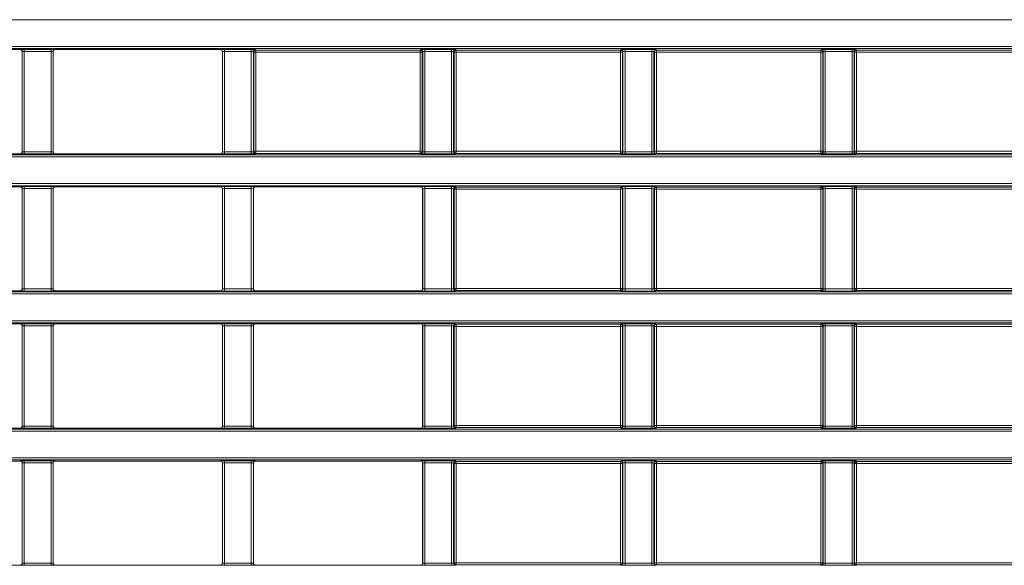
# Model space of a CAD drawing. Header units: millimetres. Extents: x 0 to 1118, y 0 to 864.
# Tile 366 of 390: x 581 to 605, y 646 to 660. Entities that reach past the tile are written whole.
import ezdxf

# ---------------------------------------------------------------- set-up
doc = ezdxf.new("R2010")
doc.units = ezdxf.units.MM

msp = doc.modelspace()

# ---------------------------------------------------------------- linework, layer by layer
at = {"color": 9, "linetype": 'Continuous', "lineweight": 0}
for p, q in [((609.6392, 659.714), (470.0133, 659.714)), ((470.0133, 659.0623), (609.6392, 659.0623)), ((609.6392, 659.0123), (470.0133, 659.0123)), ((580.8361, 658.9865), (580.8379, 658.9883)), ((580.8879, 658.9383), (580.8861, 658.9365)), ((580.8879, 656.5019), (580.8879, 658.9383)), ((580.9379, 658.99), (581.5896, 658.99)), ((580.9379, 658.99), (580.9379, 658.94)), ((581.5896, 658.94), (580.9379, 658.94)), ((580.9379, 658.94), (580.9379, 656.5002)), ((581.5896, 658.99), (581.5896, 658.94)), ((581.5896, 656.5002), (581.5896, 658.94)), ((581.6396, 658.9383), (581.6396, 656.5019)), ((581.6414, 658.9365), (581.6396, 658.9383)), ((581.6896, 658.9883), (581.6913, 658.9865)), ((585.7111, 658.9865), (585.7129, 658.9883)), ((585.7629, 658.9383), (585.7611, 658.9365)), ((585.7629, 656.5019), (585.7629, 658.9383)), ((585.8129, 658.99), (586.4646, 658.99)), ((585.8129, 658.99), (585.8129, 658.94)), ((586.4646, 658.94), (585.8129, 658.94)), ((585.8129, 658.94), (585.8129, 656.5002)), ((586.4646, 658.99), (586.4646, 658.94)), ((586.4646, 656.5002), (586.4646, 658.94)), ((586.5146, 658.9383), (586.5146, 656.5019)), ((586.526, 658.9269), (586.5146, 658.9383)), ((586.526, 656.5133), (586.526, 658.9269)), ((586.526, 658.9269), (586.576, 658.9269)), ((586.5646, 658.9883), (586.576, 658.9769)), ((586.576, 658.9769), (590.5765, 658.9769)), ((586.576, 658.9769), (586.576, 658.9269)), ((586.576, 658.9269), (586.576, 656.5133)), ((590.5765, 658.9269), (586.576, 658.9269)), ((590.5765, 658.9769), (590.5879, 658.9883)), ((590.5765, 658.9769), (590.5765, 658.9269)), ((590.5765, 656.5133), (590.5765, 658.9269)), ((590.5765, 658.9269), (590.6265, 658.9269)), ((590.6379, 658.9383), (590.6265, 658.9269)), ((590.6265, 658.9269), (590.6265, 656.5133)), ((590.6379, 656.5019), (590.6379, 658.9383)), ((590.6879, 658.99), (591.3396, 658.99)), ((590.6879, 658.99), (590.6879, 658.94)), ((591.3396, 658.94), (590.6879, 658.94)), ((590.6879, 658.94), (590.6879, 656.5002)), ((591.3396, 658.99), (591.3396, 658.94)), ((591.3396, 656.5002), (591.3396, 658.94)), ((591.3896, 658.9383), (591.3896, 656.5019)), ((591.401, 658.9269), (591.3896, 658.9383)), ((591.401, 656.5133), (591.401, 658.9269)), ((591.401, 658.9269), (591.451, 658.9269)), ((591.4396, 658.9883), (591.451, 658.9769)), ((591.451, 658.9769), (595.4515, 658.9769)), ((591.451, 658.9769), (591.451, 658.9269)), ((595.4515, 658.9269), (591.451, 658.9269)), ((591.451, 658.9269), (591.451, 656.5133)), ((595.4515, 658.9769), (595.4629, 658.9883)), ((595.4515, 658.9769), (595.4515, 658.9269)), ((595.4515, 656.5133), (595.4515, 658.9269)), ((595.4515, 658.9269), (595.5015, 658.9269)), ((595.5129, 658.9383), (595.5015, 658.9269)), ((595.5015, 658.9269), (595.5015, 656.5133)), ((595.5129, 656.5019), (595.5129, 658.9383)), ((595.5629, 658.99), (596.2146, 658.99)), ((595.5629, 658.99), (595.5629, 658.94)), ((596.2146, 658.94), (595.5629, 658.94)), ((595.5629, 658.94), (595.5629, 656.5002)), ((596.2146, 658.99), (596.2146, 658.94)), ((596.2146, 656.5002), (596.2146, 658.94)), ((596.2646, 658.9383), (596.2646, 656.5019)), ((596.276, 658.9269), (596.2646, 658.9383)), ((596.276, 656.5133), (596.276, 658.9269)), ((596.276, 658.9269), (596.326, 658.9269)), ((596.3146, 658.9883), (596.326, 658.9769)), ((596.326, 658.9769), (600.3265, 658.9769)), ((596.326, 658.9769), (596.326, 658.9269)), ((600.3265, 658.9269), (596.326, 658.9269)), ((596.326, 658.9269), (596.326, 656.5133)), ((600.3265, 658.9769), (600.3379, 658.9883)), ((600.3265, 658.9769), (600.3265, 658.9269)), ((600.3265, 656.5133), (600.3265, 658.9269)), ((600.3265, 658.9269), (600.3765, 658.9269)), ((600.3879, 658.9383), (600.3765, 658.9269)), ((600.3765, 658.9269), (600.3765, 656.5133)), ((600.3879, 656.5019), (600.3879, 658.9383)), ((600.4379, 658.99), (601.0896, 658.99)), ((600.4379, 658.99), (600.4379, 658.94)), ((601.0896, 658.94), (600.4379, 658.94)), ((600.4379, 658.94), (600.4379, 656.5002)), ((601.0896, 658.99), (601.0896, 658.94)), ((601.0896, 656.5002), (601.0896, 658.94)), ((601.1396, 658.9383), (601.1396, 656.5019)), ((601.151, 658.9269), (601.1396, 658.9383)), ((601.151, 656.5133), (601.151, 658.9269)), ((601.151, 658.9269), (601.201, 658.9269)), ((601.1896, 658.9883), (601.201, 658.9769)), ((601.201, 658.9769), (605.2015, 658.9769)), ((601.201, 658.9769), (601.201, 658.9269)), ((601.201, 658.9269), (601.201, 656.5133)), ((605.2015, 658.9269), (601.201, 658.9269)), ((586.5146, 656.5019), (586.526, 656.5133)), ((586.526, 656.5133), (586.576, 656.5133)), ((586.576, 656.5133), (590.5765, 656.5133)), ((586.576, 656.5133), (586.576, 656.4633)), ((590.5765, 656.5133), (590.5765, 656.4633)), ((590.5765, 656.5133), (590.6265, 656.5133)), ((590.6265, 656.5133), (590.6379, 656.5019)), ((591.3896, 656.5019), (591.401, 656.5133)), ((591.401, 656.5133), (591.451, 656.5133)), ((591.451, 656.5133), (595.4515, 656.5133)), ((591.451, 656.5133), (591.451, 656.4633)), ((595.4515, 656.5133), (595.5015, 656.5133)), ((595.4515, 656.5133), (595.4515, 656.4633)), ((595.5015, 656.5133), (595.5129, 656.5019)), ((596.2646, 656.5019), (596.276, 656.5133)), ((596.276, 656.5133), (596.326, 656.5133)), ((596.326, 656.5133), (596.326, 656.4633)), ((596.326, 656.5133), (600.3265, 656.5133)), ((600.3265, 656.5133), (600.3765, 656.5133)), ((600.3265, 656.5133), (600.3265, 656.4633)), ((600.3765, 656.5133), (600.3879, 656.5019)), ((601.1396, 656.5019), (601.151, 656.5133)), ((601.151, 656.5133), (601.201, 656.5133)), ((601.201, 656.5133), (605.2015, 656.5133)), ((601.201, 656.5133), (601.201, 656.4633)), ((470.0133, 656.4279), (609.6392, 656.4279)), ((609.6392, 656.3779), (470.0133, 656.3779)), ((580.8379, 656.4519), (580.8361, 656.4536)), ((580.8861, 656.5036), (580.8879, 656.5019)), ((580.9379, 656.5002), (581.5896, 656.5002)), ((580.9379, 656.5002), (580.9379, 656.4502)), ((581.5896, 656.4502), (580.9379, 656.4502)), ((581.5896, 656.5002), (581.5896, 656.4502)), ((581.6396, 656.5019), (581.6414, 656.5036)), ((581.6913, 656.4536), (581.6896, 656.4519)), ((585.7129, 656.4519), (585.7111, 656.4536)), ((585.7611, 656.5036), (585.7629, 656.5019)), ((585.8129, 656.5002), (586.4646, 656.5002)), ((585.8129, 656.5002), (585.8129, 656.4502)), ((586.4646, 656.4502), (585.8129, 656.4502)), ((586.4646, 656.5002), (586.4646, 656.4502)), ((586.576, 656.4633), (586.5646, 656.4519)), ((590.5765, 656.4633), (586.576, 656.4633)), ((590.5879, 656.4519), (590.5765, 656.4633)), ((590.6879, 656.5002), (590.6879, 656.4502)), ((590.6879, 656.5002), (591.3396, 656.5002)), ((591.3396, 656.4502), (590.6879, 656.4502)), ((591.3396, 656.5002), (591.3396, 656.4502)), ((591.451, 656.4633), (591.4396, 656.4519)), ((595.4515, 656.4633), (591.451, 656.4633)), ((595.4629, 656.4519), (595.4515, 656.4633)), ((595.5629, 656.5002), (596.2146, 656.5002)), ((595.5629, 656.5002), (595.5629, 656.4502)), ((596.2146, 656.4502), (595.5629, 656.4502)), ((596.2146, 656.5002), (596.2146, 656.4502)), ((596.326, 656.4633), (596.3146, 656.4519)), ((600.3265, 656.4633), (596.326, 656.4633)), ((600.3379, 656.4519), (600.3265, 656.4633)), ((600.4379, 656.5002), (601.0896, 656.5002)), ((600.4379, 656.5002), (600.4379, 656.4502)), ((601.0896, 656.4502), (600.4379, 656.4502)), ((601.0896, 656.5002), (601.0896, 656.4502)), ((601.201, 656.4633), (601.1896, 656.4519)), ((605.2015, 656.4633), (601.201, 656.4633)), ((470.0133, 655.7262), (609.6392, 655.7262)), ((609.6392, 655.6762), (470.0133, 655.6762)), ((580.8361, 655.6504), (580.8379, 655.6522)), ((580.8879, 655.6022), (580.8861, 655.6004)), ((580.8879, 653.1658), (580.8879, 655.6022)), ((580.9379, 655.6539), (581.5896, 655.6539)), ((580.9379, 655.6539), (580.9379, 655.6039)), ((581.5896, 655.6039), (580.9379, 655.6039)), ((580.9379, 655.6039), (580.9379, 653.1641)), ((581.5896, 655.6539), (581.5896, 655.6039)), ((581.5896, 653.1641), (581.5896, 655.6039)), ((581.6396, 655.6022), (581.6396, 653.1658)), ((581.6414, 655.6004), (581.6396, 655.6022)), ((581.6896, 655.6522), (581.6913, 655.6504)), ((585.7111, 655.6504), (585.7129, 655.6522)), ((585.7629, 655.6022), (585.7611, 655.6004)), ((585.7629, 653.1658), (585.7629, 655.6022)), ((585.8129, 655.6539), (586.4646, 655.6539)), ((585.8129, 655.6539), (585.8129, 655.6039)), ((586.4646, 655.6039), (585.8129, 655.6039)), ((585.8129, 655.6039), (585.8129, 653.1641)), ((586.4646, 655.6539), (586.4646, 655.6039)), ((586.4646, 653.1641), (586.4646, 655.6039)), ((586.5146, 655.6022), (586.5146, 653.1658)), ((586.5164, 655.6004), (586.5146, 655.6022)), ((586.5646, 655.6522), (586.5663, 655.6504)), ((590.5861, 655.6504), (590.5879, 655.6522)), ((590.6379, 655.6022), (590.6361, 655.6004)), ((590.6379, 653.1658), (590.6379, 655.6022)), ((590.6879, 655.6539), (591.3396, 655.6539)), ((590.6879, 655.6539), (590.6879, 655.6039)), ((591.3396, 655.6039), (590.6879, 655.6039)), ((590.6879, 655.6039), (590.6879, 653.1641)), ((591.3396, 655.6539), (591.3396, 655.6039)), ((591.3396, 653.1641), (591.3396, 655.6039)), ((591.3896, 655.6022), (591.3896, 653.1658)), ((591.401, 655.5908), (591.3896, 655.6022)), ((591.401, 653.1771), (591.401, 655.5908)), ((591.401, 655.5908), (591.451, 655.5908)), ((591.4396, 655.6522), (591.451, 655.6408)), ((591.451, 655.6408), (595.4515, 655.6408)), ((591.451, 655.6408), (591.451, 655.5908)), ((591.451, 655.5908), (591.451, 653.1771)), ((595.4515, 655.5908), (591.451, 655.5908)), ((595.4515, 655.6408), (595.4629, 655.6522)), ((595.4515, 655.6408), (595.4515, 655.5908)), ((595.4515, 653.1771), (595.4515, 655.5908)), ((595.4515, 655.5908), (595.5015, 655.5908)), ((595.5129, 655.6022), (595.5015, 655.5908)), ((595.5015, 655.5908), (595.5015, 653.1771)), ((595.5129, 653.1658), (595.5129, 655.6022)), ((595.5629, 655.6539), (596.2146, 655.6539)), ((595.5629, 655.6539), (595.5629, 655.6039)), ((596.2146, 655.6039), (595.5629, 655.6039)), ((595.5629, 655.6039), (595.5629, 653.1641)), ((596.2146, 655.6539), (596.2146, 655.6039)), ((596.2146, 653.1641), (596.2146, 655.6039)), ((596.2646, 655.6022), (596.2646, 653.1658)), ((596.276, 655.5908), (596.2646, 655.6022)), ((596.276, 653.1771), (596.276, 655.5908)), ((596.276, 655.5908), (596.326, 655.5908)), ((596.3146, 655.6522), (596.326, 655.6408)), ((596.326, 655.6408), (600.3265, 655.6408)), ((596.326, 655.6408), (596.326, 655.5908)), ((600.3265, 655.5908), (596.326, 655.5908)), ((596.326, 655.5908), (596.326, 653.1771)), ((600.3265, 655.6408), (600.3379, 655.6522)), ((600.3265, 655.6408), (600.3265, 655.5908)), ((600.3265, 653.1771), (600.3265, 655.5908)), ((600.3265, 655.5908), (600.3765, 655.5908)), ((600.3879, 655.6022), (600.3765, 655.5908)), ((600.3765, 655.5908), (600.3765, 653.1771)), ((600.3879, 653.1658), (600.3879, 655.6022)), ((600.4379, 655.6539), (601.0896, 655.6539)), ((600.4379, 655.6539), (600.4379, 655.6039)), ((601.0896, 655.6039), (600.4379, 655.6039)), ((600.4379, 655.6039), (600.4379, 653.1641)), ((601.0896, 655.6539), (601.0896, 655.6039)), ((601.0896, 653.1641), (601.0896, 655.6039)), ((601.1396, 655.6022), (601.1396, 653.1658)), ((601.151, 655.5908), (601.1396, 655.6022)), ((601.151, 653.1771), (601.151, 655.5908)), ((601.151, 655.5908), (601.201, 655.5908)), ((601.1896, 655.6522), (601.201, 655.6408)), ((601.201, 655.6408), (605.2015, 655.6408)), ((601.201, 655.6408), (601.201, 655.5908)), ((605.2015, 655.5908), (601.201, 655.5908)), ((601.201, 655.5908), (601.201, 653.1771)), ((580.8861, 653.1675), (580.8879, 653.1658)), ((580.9379, 653.1641), (581.5896, 653.1641)), ((580.9379, 653.1641), (580.9379, 653.1141)), ((581.5896, 653.1641), (581.5896, 653.1141)), ((581.6396, 653.1658), (581.6414, 653.1675)), ((585.7611, 653.1675), (585.7629, 653.1658)), ((585.8129, 653.1641), (585.8129, 653.1141)), ((585.8129, 653.1641), (586.4646, 653.1641)), ((586.4646, 653.1641), (586.4646, 653.1141)), ((586.5146, 653.1658), (586.5164, 653.1675)), ((590.6361, 653.1675), (590.6379, 653.1658)), ((590.6879, 653.1641), (591.3396, 653.1641)), ((590.6879, 653.1641), (590.6879, 653.1141)), ((591.3396, 653.1641), (591.3396, 653.1141)), ((591.3896, 653.1658), (591.401, 653.1771)), ((591.401, 653.1771), (591.451, 653.1771)), ((591.451, 653.1771), (591.451, 653.1272)), ((591.451, 653.1771), (595.4515, 653.1771)), ((595.4515, 653.1771), (595.5015, 653.1771)), ((595.4515, 653.1771), (595.4515, 653.1272)), ((595.5015, 653.1771), (595.5129, 653.1658)), ((595.5629, 653.1641), (595.5629, 653.1141)), ((595.5629, 653.1641), (596.2146, 653.1641)), ((596.2146, 653.1641), (596.2146, 653.1141)), ((596.2646, 653.1658), (596.276, 653.1771)), ((596.276, 653.1771), (596.326, 653.1771)), ((596.326, 653.1771), (596.326, 653.1272)), ((596.326, 653.1771), (600.3265, 653.1771)), ((600.3265, 653.1771), (600.3765, 653.1771)), ((600.3265, 653.1771), (600.3265, 653.1272)), ((600.3765, 653.1771), (600.3879, 653.1658)), ((600.4379, 653.1641), (600.4379, 653.1141)), ((600.4379, 653.1641), (601.0896, 653.1641)), ((601.0896, 653.1641), (601.0896, 653.1141)), ((601.1396, 653.1658), (601.151, 653.1771)), ((601.151, 653.1771), (601.201, 653.1771)), ((601.201, 653.1771), (601.201, 653.1272)), ((601.201, 653.1771), (605.2015, 653.1771)), ((470.0133, 653.0918), (609.6392, 653.0918)), ((609.6392, 653.0418), (470.0133, 653.0418)), ((580.8379, 653.1158), (580.8361, 653.1175)), ((581.5896, 653.1141), (580.9379, 653.1141)), ((581.6913, 653.1175), (581.6896, 653.1158)), ((585.7129, 653.1158), (585.7111, 653.1175)), ((586.4646, 653.1141), (585.8129, 653.1141)), ((586.5663, 653.1175), (586.5646, 653.1158)), ((590.5879, 653.1158), (590.5861, 653.1175)), ((591.3396, 653.1141), (590.6879, 653.1141)), ((591.451, 653.1272), (591.4396, 653.1158)), ((595.4515, 653.1272), (591.451, 653.1272)), ((595.4629, 653.1158), (595.4515, 653.1272)), ((596.2146, 653.1141), (595.5629, 653.1141)), ((596.326, 653.1272), (596.3146, 653.1158)), ((600.3265, 653.1272), (596.326, 653.1272)), ((600.3379, 653.1158), (600.3265, 653.1272)), ((601.0896, 653.1141), (600.4379, 653.1141)), ((601.201, 653.1272), (601.1896, 653.1158)), ((605.2015, 653.1272), (601.201, 653.1272)), ((470.0133, 652.3901), (609.6392, 652.3901)), ((609.6392, 652.3401), (470.0133, 652.3401)), ((580.8361, 652.3143), (580.8379, 652.3161)), ((580.8879, 652.2661), (580.8861, 652.2643)), ((580.8879, 649.8297), (580.8879, 652.2661)), ((580.9379, 652.3178), (581.5896, 652.3178)), ((580.9379, 652.3178), (580.9379, 652.2678)), ((581.5896, 652.2678), (580.9379, 652.2678)), ((580.9379, 652.2678), (580.9379, 649.8279)), ((581.5896, 652.3178), (581.5896, 652.2678)), ((581.5896, 649.8279), (581.5896, 652.2678)), ((581.6396, 652.2661), (581.6396, 649.8297)), ((581.6414, 652.2643), (581.6396, 652.2661)), ((581.6896, 652.3161), (581.6913, 652.3143)), ((585.7111, 652.3143), (585.7129, 652.3161)), ((585.7629, 652.2661), (585.7611, 652.2643)), ((585.7629, 649.8297), (585.7629, 652.2661)), ((585.8129, 652.3178), (586.4646, 652.3178)), ((585.8129, 652.3178), (585.8129, 652.2678)), ((586.4646, 652.2678), (585.8129, 652.2678)), ((585.8129, 652.2678), (585.8129, 649.8279)), ((586.4646, 652.3178), (586.4646, 652.2678)), ((586.4646, 649.8279), (586.4646, 652.2678)), ((586.5146, 652.2661), (586.5146, 649.8297)), ((586.5164, 652.2643), (586.5146, 652.2661)), ((586.5646, 652.3161), (586.5663, 652.3143)), ((590.5861, 652.3143), (590.5879, 652.3161)), ((590.6379, 652.2661), (590.6361, 652.2643)), ((590.6379, 649.8297), (590.6379, 652.2661)), ((590.6879, 652.3178), (591.3396, 652.3178)), ((590.6879, 652.3178), (590.6879, 652.2678)), ((591.3396, 652.2678), (590.6879, 652.2678)), ((590.6879, 652.2678), (590.6879, 649.8279)), ((591.3396, 652.3178), (591.3396, 652.2678)), ((591.3396, 649.8279), (591.3396, 652.2678)), ((591.3896, 652.2661), (591.3896, 649.8297)), ((591.401, 652.2547), (591.3896, 652.2661)), ((591.401, 649.841), (591.401, 652.2547)), ((591.401, 652.2547), (591.451, 652.2547)), ((591.4396, 652.3161), (591.451, 652.3047)), ((591.451, 652.3047), (595.4515, 652.3047)), ((591.451, 652.3047), (591.451, 652.2547)), ((595.4515, 652.2547), (591.451, 652.2547)), ((591.451, 652.2547), (591.451, 649.841)), ((595.4515, 652.3047), (595.4629, 652.3161)), ((595.4515, 652.3047), (595.4515, 652.2547)), ((595.4515, 649.841), (595.4515, 652.2547)), ((595.4515, 652.2547), (595.5015, 652.2547)), ((595.5129, 652.2661), (595.5015, 652.2547)), ((595.5015, 652.2547), (595.5015, 649.841)), ((595.5129, 649.8297), (595.5129, 652.2661)), ((595.5629, 652.3178), (596.2146, 652.3178)), ((595.5629, 652.3178), (595.5629, 652.2678)), ((596.2146, 652.2678), (595.5629, 652.2678)), ((595.5629, 652.2678), (595.5629, 649.8279)), ((596.2146, 652.3178), (596.2146, 652.2678)), ((596.2146, 649.8279), (596.2146, 652.2678)), ((596.2646, 652.2661), (596.2646, 649.8297)), ((596.276, 652.2547), (596.2646, 652.2661)), ((596.276, 649.841), (596.276, 652.2547)), ((596.276, 652.2547), (596.326, 652.2547)), ((596.3146, 652.3161), (596.326, 652.3047)), ((596.326, 652.3047), (600.3265, 652.3047)), ((596.326, 652.3047), (596.326, 652.2547)), ((600.3265, 652.2547), (596.326, 652.2547)), ((596.326, 652.2547), (596.326, 649.841)), ((600.3265, 652.3047), (600.3379, 652.3161)), ((600.3265, 652.3047), (600.3265, 652.2547)), ((600.3265, 649.841), (600.3265, 652.2547)), ((600.3265, 652.2547), (600.3765, 652.2547)), ((600.3879, 652.2661), (600.3765, 652.2547)), ((600.3765, 652.2547), (600.3765, 649.841)), ((600.3879, 649.8297), (600.3879, 652.2661)), ((600.4379, 652.3178), (601.0896, 652.3178)), ((600.4379, 652.3178), (600.4379, 652.2678)), ((601.0896, 652.2678), (600.4379, 652.2678)), ((600.4379, 652.2678), (600.4379, 649.8279)), ((601.0896, 652.3178), (601.0896, 652.2678)), ((601.0896, 649.8279), (601.0896, 652.2678)), ((601.1396, 652.2661), (601.1396, 649.8297)), ((601.151, 652.2547), (601.1396, 652.2661)), ((601.151, 649.841), (601.151, 652.2547)), ((601.151, 652.2547), (601.201, 652.2547)), ((601.1896, 652.3161), (601.201, 652.3047)), ((601.201, 652.3047), (605.2015, 652.3047)), ((601.201, 652.3047), (601.201, 652.2547)), ((605.2015, 652.2547), (601.201, 652.2547)), ((601.201, 652.2547), (601.201, 649.841)), ((580.8861, 649.8314), (580.8879, 649.8297)), ((580.9379, 649.8279), (580.9379, 649.7779)), ((580.9379, 649.8279), (581.5896, 649.8279)), ((581.5896, 649.8279), (581.5896, 649.7779)), ((581.6396, 649.8297), (581.6414, 649.8314)), ((585.7611, 649.8314), (585.7629, 649.8297)), ((585.8129, 649.8279), (586.4646, 649.8279)), ((585.8129, 649.8279), (585.8129, 649.7779)), ((586.4646, 649.8279), (586.4646, 649.7779)), ((586.5146, 649.8297), (586.5164, 649.8314)), ((590.6361, 649.8314), (590.6379, 649.8297)), ((590.6879, 649.8279), (590.6879, 649.7779)), ((590.6879, 649.8279), (591.3396, 649.8279)), ((591.3396, 649.8279), (591.3396, 649.7779)), ((591.3896, 649.8297), (591.401, 649.841)), ((591.401, 649.841), (591.451, 649.841)), ((591.451, 649.841), (591.451, 649.791)), ((591.451, 649.841), (595.4515, 649.841)), ((595.4515, 649.841), (595.5015, 649.841)), ((595.4515, 649.841), (595.4515, 649.791)), ((595.5015, 649.841), (595.5129, 649.8297)), ((595.5629, 649.8279), (596.2146, 649.8279)), ((595.5629, 649.8279), (595.5629, 649.7779)), ((596.2146, 649.8279), (596.2146, 649.7779)), ((596.2646, 649.8297), (596.276, 649.841)), ((596.276, 649.841), (596.326, 649.841)), ((596.326, 649.841), (596.326, 649.791)), ((596.326, 649.841), (600.3265, 649.841)), ((600.3265, 649.841), (600.3765, 649.841)), ((600.3265, 649.841), (600.3265, 649.791)), ((600.3765, 649.841), (600.3879, 649.8297)), ((600.4379, 649.8279), (601.0896, 649.8279)), ((600.4379, 649.8279), (600.4379, 649.7779)), ((601.0896, 649.8279), (601.0896, 649.7779)), ((601.1396, 649.8297), (601.151, 649.841)), ((601.151, 649.841), (601.201, 649.841)), ((601.201, 649.841), (605.2015, 649.841)), ((601.201, 649.841), (601.201, 649.791)), ((470.0133, 649.7557), (609.6392, 649.7557)), ((609.6392, 649.7057), (470.0133, 649.7057)), ((580.8379, 649.7797), (580.8361, 649.7814)), ((581.5896, 649.7779), (580.9379, 649.7779)), ((581.6913, 649.7814), (581.6896, 649.7797)), ((585.7129, 649.7797), (585.7111, 649.7814)), ((586.4646, 649.7779), (585.8129, 649.7779)), ((586.5663, 649.7814), (586.5646, 649.7797)), ((590.5879, 649.7797), (590.5861, 649.7814)), ((591.3396, 649.7779), (590.6879, 649.7779)), ((591.451, 649.791), (591.4396, 649.7797)), ((595.4515, 649.791), (591.451, 649.791)), ((595.4629, 649.7797), (595.4515, 649.791)), ((596.2146, 649.7779), (595.5629, 649.7779)), ((596.326, 649.791), (596.3146, 649.7797)), ((600.3265, 649.791), (596.326, 649.791)), ((600.3379, 649.7797), (600.3265, 649.791)), ((601.0896, 649.7779), (600.4379, 649.7779)), ((601.201, 649.791), (601.1896, 649.7797)), ((605.2015, 649.791), (601.201, 649.791)), ((470.0133, 649.0539), (609.6392, 649.0539)), ((609.6392, 649.0039), (470.0133, 649.0039)), ((580.8361, 648.9782), (580.8379, 648.9799)), ((580.8879, 648.93), (580.8861, 648.9282)), ((580.8879, 646.4935), (580.8879, 648.93)), ((580.9379, 648.9817), (581.5896, 648.9817)), ((580.9379, 648.9317), (580.9379, 648.9817)), ((581.5896, 648.9317), (580.9379, 648.9317)), ((580.9379, 648.9317), (580.9379, 646.4918)), ((581.5896, 648.9317), (581.5896, 648.9817)), ((581.5896, 646.4918), (581.5896, 648.9317)), ((581.6396, 648.93), (581.6396, 646.4935)), ((581.6414, 648.9282), (581.6396, 648.93)), ((581.6896, 648.9799), (581.6913, 648.9782)), ((585.7111, 648.9782), (585.7129, 648.9799)), ((585.7629, 648.93), (585.7611, 648.9282)), ((585.7629, 646.4935), (585.7629, 648.93)), ((585.8129, 648.9817), (586.4646, 648.9817)), ((585.8129, 648.9317), (585.8129, 648.9817)), ((586.4646, 648.9317), (585.8129, 648.9317)), ((585.8129, 648.9317), (585.8129, 646.4918)), ((586.4646, 648.9317), (586.4646, 648.9817)), ((586.4646, 646.4918), (586.4646, 648.9317)), ((586.5146, 648.93), (586.5146, 646.4935)), ((586.5164, 648.9282), (586.5146, 648.93)), ((586.5646, 648.9799), (586.5663, 648.9782)), ((590.5861, 648.9782), (590.5879, 648.9799)), ((590.6379, 648.93), (590.6361, 648.9282)), ((590.6379, 646.4935), (590.6379, 648.93)), ((590.6879, 648.9817), (591.3396, 648.9817)), ((590.6879, 648.9817), (590.6879, 648.9317)), ((591.3396, 648.9317), (590.6879, 648.9317)), ((590.6879, 648.9317), (590.6879, 646.4918)), ((591.3396, 648.9817), (591.3396, 648.9317)), ((591.3396, 646.4918), (591.3396, 648.9317)), ((591.3896, 648.93), (591.3896, 646.4935)), ((591.401, 648.9186), (591.3896, 648.93)), ((591.401, 646.5049), (591.401, 648.9186)), ((591.401, 648.9186), (591.451, 648.9186)), ((591.4396, 648.9799), (591.451, 648.9686)), ((591.451, 648.9686), (595.4515, 648.9686)), ((591.451, 648.9686), (591.451, 648.9186)), ((595.4515, 648.9186), (591.451, 648.9186)), ((591.451, 648.9186), (591.451, 646.5049)), ((595.4515, 648.9686), (595.4629, 648.9799)), ((595.4515, 648.9686), (595.4515, 648.9186)), ((595.4515, 646.5049), (595.4515, 648.9186)), ((595.4515, 648.9186), (595.5015, 648.9186)), ((595.5129, 648.93), (595.5015, 648.9186)), ((595.5015, 648.9186), (595.5015, 646.5049)), ((595.5129, 646.4935), (595.5129, 648.93)), ((595.5629, 648.9817), (596.2146, 648.9817)), ((595.5629, 648.9817), (595.5629, 648.9317)), ((596.2146, 648.9317), (595.5629, 648.9317)), ((595.5629, 648.9317), (595.5629, 646.4918)), ((596.2146, 648.9817), (596.2146, 648.9317)), ((596.2146, 646.4918), (596.2146, 648.9317)), ((596.2646, 648.93), (596.2646, 646.4935)), ((596.276, 648.9186), (596.2646, 648.93)), ((596.276, 646.5049), (596.276, 648.9186)), ((596.276, 648.9186), (596.326, 648.9186)), ((596.3146, 648.9799), (596.326, 648.9686)), ((596.326, 648.9686), (600.3265, 648.9686)), ((596.326, 648.9686), (596.326, 648.9186)), ((600.3265, 648.9186), (596.326, 648.9186)), ((596.326, 648.9186), (596.326, 646.5049)), ((600.3265, 648.9686), (600.3379, 648.9799)), ((600.3265, 648.9686), (600.3265, 648.9186)), ((600.3265, 646.5049), (600.3265, 648.9186)), ((600.3265, 648.9186), (600.3765, 648.9186)), ((600.3879, 648.93), (600.3765, 648.9186)), ((600.3765, 648.9186), (600.3765, 646.5049)), ((600.3879, 646.4935), (600.3879, 648.93)), ((600.4379, 648.9817), (601.0896, 648.9817)), ((600.4379, 648.9817), (600.4379, 648.9317)), ((601.0896, 648.9317), (600.4379, 648.9317)), ((600.4379, 648.9317), (600.4379, 646.4918)), ((601.0896, 648.9817), (601.0896, 648.9317)), ((601.0896, 646.4918), (601.0896, 648.9317)), ((601.1396, 648.93), (601.1396, 646.4935)), ((601.151, 648.9186), (601.1396, 648.93)), ((601.151, 646.5049), (601.151, 648.9186)), ((601.151, 648.9186), (601.201, 648.9186)), ((601.1896, 648.9799), (601.201, 648.9686)), ((601.201, 648.9686), (605.2015, 648.9686)), ((601.201, 648.9686), (601.201, 648.9186)), ((605.2015, 648.9186), (601.201, 648.9186)), ((601.201, 648.9186), (601.201, 646.5049)), ((580.8379, 646.4436), (580.8361, 646.4453)), ((580.8861, 646.4953), (580.8879, 646.4935)), ((580.9379, 646.4418), (580.9379, 646.4918)), ((580.9379, 646.4918), (581.5896, 646.4918)), ((581.5896, 646.4418), (581.5896, 646.4918)), ((581.6396, 646.4935), (581.6414, 646.4953)), ((581.6913, 646.4453), (581.6896, 646.4436)), ((585.7129, 646.4436), (585.7111, 646.4453)), ((585.7611, 646.4953), (585.7629, 646.4935)), ((585.8129, 646.4418), (585.8129, 646.4918)), ((585.8129, 646.4918), (586.4646, 646.4918)), ((586.4646, 646.4418), (586.4646, 646.4918)), ((586.5146, 646.4935), (586.5164, 646.4953)), ((586.5663, 646.4453), (586.5646, 646.4436)), ((590.5879, 646.4436), (590.5861, 646.4453)), ((590.6361, 646.4953), (590.6379, 646.4935)), ((590.6879, 646.4918), (591.3396, 646.4918)), ((590.6879, 646.4918), (590.6879, 646.4418)), ((591.3396, 646.4918), (591.3396, 646.4418)), ((591.3896, 646.4935), (591.401, 646.5049)), ((591.401, 646.5049), (591.451, 646.5049)), ((591.451, 646.4549), (591.4396, 646.4436)), ((591.451, 646.5049), (595.4515, 646.5049)), ((591.451, 646.5049), (591.451, 646.4549)), ((595.4515, 646.4549), (591.451, 646.4549)), ((595.4515, 646.5049), (595.5015, 646.5049)), ((595.4515, 646.5049), (595.4515, 646.4549)), ((595.4629, 646.4436), (595.4515, 646.4549)), ((595.5015, 646.5049), (595.5129, 646.4935)), ((595.5629, 646.4918), (596.2146, 646.4918)), ((595.5629, 646.4918), (595.5629, 646.4418)), ((596.2146, 646.4918), (596.2146, 646.4418)), ((596.2646, 646.4935), (596.276, 646.5049)), ((596.276, 646.5049), (596.326, 646.5049)), ((596.326, 646.4549), (596.3146, 646.4436)), ((596.326, 646.5049), (600.3265, 646.5049)), ((596.326, 646.5049), (596.326, 646.4549)), ((600.3265, 646.4549), (596.326, 646.4549)), ((600.3265, 646.5049), (600.3765, 646.5049)), ((600.3265, 646.5049), (600.3265, 646.4549)), ((600.3379, 646.4436), (600.3265, 646.4549)), ((600.3765, 646.5049), (600.3879, 646.4935)), ((600.4379, 646.4918), (600.4379, 646.4418)), ((600.4379, 646.4918), (601.0896, 646.4918)), ((601.0896, 646.4918), (601.0896, 646.4418)), ((601.1396, 646.4935), (601.151, 646.5049)), ((601.151, 646.5049), (601.201, 646.5049)), ((601.201, 646.4549), (601.1896, 646.4436)), ((601.201, 646.5049), (601.201, 646.4549)), ((601.201, 646.5049), (605.2015, 646.5049)), ((605.2015, 646.4549), (601.201, 646.4549)), ((581.5896, 646.4418), (580.9379, 646.4418)), ((586.4646, 646.4418), (585.8129, 646.4418)), ((591.3396, 646.4418), (590.6879, 646.4418)), ((596.2146, 646.4418), (595.5629, 646.4418)), ((601.0896, 646.4418), (600.4379, 646.4418))]:
    msp.add_line(p, q, dxfattribs=at)
at = {"color": 7, "linetype": 'Continuous', "lineweight": 15}
for p, q in [((576.8163, 658.9865), (580.8361, 658.9865)), ((580.8861, 658.9365), (580.8861, 656.5036)), ((581.6414, 656.5036), (581.6414, 658.9365)), ((581.6913, 658.9865), (585.7111, 658.9865)), ((585.7611, 658.9365), (585.7611, 656.5036)), ((576.8163, 656.4536), (580.8361, 656.4536)), ((581.6913, 656.4536), (585.7111, 656.4536)), ((576.8163, 655.6504), (580.8361, 655.6504)), ((580.8861, 655.6004), (580.8861, 653.1675)), ((581.6414, 653.1675), (581.6414, 655.6004)), ((581.6913, 655.6504), (585.7111, 655.6504)), ((585.7611, 655.6004), (585.7611, 653.1675)), ((586.5164, 653.1675), (586.5164, 655.6004)), ((586.5663, 655.6504), (590.5861, 655.6504)), ((590.6361, 655.6004), (590.6361, 653.1675)), ((576.8163, 653.1175), (580.8361, 653.1175)), ((581.6913, 653.1175), (585.7111, 653.1175)), ((586.5663, 653.1175), (590.5861, 653.1175)), ((576.8163, 652.3143), (580.8361, 652.3143)), ((580.8861, 652.2643), (580.8861, 649.8314)), ((581.6414, 649.8314), (581.6414, 652.2643)), ((581.6913, 652.3143), (585.7111, 652.3143)), ((585.7611, 652.2643), (585.7611, 649.8314)), ((586.5164, 649.8314), (586.5164, 652.2643)), ((586.5663, 652.3143), (590.5861, 652.3143)), ((590.6361, 652.2643), (590.6361, 649.8314)), ((576.8163, 649.7814), (580.8361, 649.7814)), ((581.6913, 649.7814), (585.7111, 649.7814)), ((586.5663, 649.7814), (590.5861, 649.7814)), ((576.8163, 648.9782), (580.8361, 648.9782)), ((580.8861, 648.9282), (580.8861, 646.4953)), ((581.6414, 646.4953), (581.6414, 648.9282)), ((581.6913, 648.9782), (585.7111, 648.9782)), ((585.7611, 648.9282), (585.7611, 646.4953)), ((586.5164, 646.4953), (586.5164, 648.9282)), ((586.5663, 648.9782), (590.5861, 648.9782)), ((590.6361, 648.9282), (590.6361, 646.4953)), ((576.8163, 646.4453), (580.8361, 646.4453)), ((581.6913, 646.4453), (585.7111, 646.4453)), ((586.5663, 646.4453), (590.5861, 646.4453))]:
    msp.add_line(p, q, dxfattribs=at)
at = {"color": 9, "linetype": 'Continuous', "lineweight": 0}
for centre, start, end in [((580.8379, 658.9383), 0.02044, 89.97956), ((581.6896, 658.9383), 90.02044, 179.97956), ((585.7129, 658.9383), 0.02044, 89.97956), ((586.5646, 658.9383), 90.02044, 179.97956), ((586.576, 658.9269), 90.02044, 179.97956), ((590.5765, 658.9269), 0.02044, 89.97956), ((590.5879, 658.9383), 0.02044, 89.97956), ((591.4396, 658.9383), 90.02044, 179.97956), ((591.451, 658.9269), 90.02044, 179.97956), ((595.4515, 658.9269), 0.02044, 89.97956), ((595.4629, 658.9383), 0.02044, 89.97956), ((596.3146, 658.9383), 90.02044, 179.97956), ((596.326, 658.9269), 90.02044, 179.97956), ((600.3265, 658.9269), 0.02044, 89.97956), ((600.3379, 658.9383), 0.02044, 89.97956), ((601.1896, 658.9383), 90.02044, 179.97956), ((601.201, 658.9269), 90.02044, 179.97956), ((586.576, 656.5133), 180.02044, 269.97956), ((590.5765, 656.5133), 270.02044, 359.97956), ((591.451, 656.5133), 180.02044, 269.97956), ((595.4515, 656.5133), 270.02044, 359.97956), ((596.326, 656.5133), 180.02044, 269.97956), ((600.3265, 656.5133), 270.02044, 359.97956), ((601.201, 656.5133), 180.02044, 269.97956), ((580.8379, 656.5019), 270.02044, 359.97956), ((581.6896, 656.5019), 180.02044, 269.97956), ((585.7129, 656.5019), 270.02044, 359.97956), ((586.5646, 656.5019), 180.02044, 269.97956), ((590.5879, 656.5019), 270.02044, 359.97956), ((591.4396, 656.5019), 180.02044, 269.97956), ((595.4629, 656.5019), 270.02044, 359.97956), ((596.3146, 656.5019), 180.02044, 269.97956), ((600.3379, 656.5019), 270.02044, 359.97956), ((601.1896, 656.5019), 180.02044, 269.97956), ((580.8379, 655.6022), 0.02044, 89.97956), ((581.6896, 655.6022), 90.02044, 179.97956), ((585.7129, 655.6022), 0.02044, 89.97956), ((586.5646, 655.6022), 90.02044, 179.97956), ((590.5879, 655.6022), 0.02044, 89.97956), ((591.4396, 655.6022), 90.02044, 179.97956), ((591.451, 655.5908), 90.02044, 179.97956), ((595.4515, 655.5908), 0.02044, 89.97956), ((595.4629, 655.6022), 0.02044, 89.97956), ((596.3146, 655.6022), 90.02044, 179.97956), ((596.326, 655.5908), 90.02044, 179.97956), ((600.3265, 655.5908), 0.02044, 89.97956), ((600.3379, 655.6022), 0.02044, 89.97956), ((601.1896, 655.6022), 90.02044, 179.97956), ((601.201, 655.5908), 90.02044, 179.97956), ((580.8379, 653.1658), 270.02044, 359.97956), ((581.6896, 653.1658), 180.02044, 269.97956), ((585.7129, 653.1658), 270.02044, 359.97956), ((586.5646, 653.1658), 180.02044, 269.97956), ((590.5879, 653.1658), 270.02044, 359.97956), ((591.4396, 653.1658), 180.02044, 269.97956), ((591.451, 653.1772), 180.02044, 269.97956), ((595.4515, 653.1772), 270.02044, 359.97956), ((595.4629, 653.1658), 270.02044, 359.97956), ((596.3146, 653.1658), 180.02044, 269.97956), ((596.326, 653.1772), 180.02044, 269.97956), ((600.3265, 653.1772), 270.02044, 359.97956), ((600.3379, 653.1658), 270.02044, 359.97956), ((601.1896, 653.1658), 180.02044, 269.97956), ((601.201, 653.1772), 180.02044, 269.97956), ((580.8379, 652.266), 0.02044, 89.97956), ((581.6896, 652.266), 90.02044, 179.97956), ((585.7129, 652.266), 0.02044, 89.97956), ((586.5646, 652.266), 90.02044, 179.97956), ((590.5879, 652.266), 0.02044, 89.97956), ((591.4396, 652.266), 90.02044, 179.97956), ((591.451, 652.2547), 90.02044, 179.97956), ((595.4515, 652.2547), 0.02044, 89.97956), ((595.4629, 652.266), 0.02044, 89.97956), ((596.3146, 652.266), 90.02044, 179.97956), ((596.326, 652.2547), 90.02044, 179.97956), ((600.3265, 652.2547), 0.02044, 89.97956), ((600.3379, 652.266), 0.02044, 89.97956), ((601.1896, 652.266), 90.02044, 179.97956), ((601.201, 652.2547), 90.02044, 179.97956), ((580.8379, 649.8297), 270.02044, 359.97956), ((581.6896, 649.8297), 180.02044, 269.97956), ((585.7129, 649.8297), 270.02044, 359.97956), ((586.5646, 649.8297), 180.02044, 269.97956), ((590.5879, 649.8297), 270.02044, 359.97956), ((591.4396, 649.8297), 180.02044, 269.97956), ((591.451, 649.841), 180.02044, 269.97956), ((595.4515, 649.841), 270.02044, 359.97956), ((595.4629, 649.8297), 270.02044, 359.97956), ((596.3146, 649.8297), 180.02044, 269.97956), ((596.326, 649.841), 180.02044, 269.97956), ((600.3265, 649.841), 270.02044, 359.97956), ((600.3379, 649.8297), 270.02044, 359.97956), ((601.1896, 649.8297), 180.02044, 269.97956), ((601.201, 649.841), 180.02044, 269.97956), ((580.8379, 648.9299), 0.02044, 89.97956), ((581.6896, 648.9299), 90.02044, 179.97956), ((585.7129, 648.9299), 0.02044, 89.97956), ((586.5646, 648.9299), 90.02044, 179.97956), ((590.5879, 648.9299), 0.02044, 89.97956), ((591.4396, 648.9299), 90.02044, 179.97956), ((591.451, 648.9186), 90.02044, 179.97956), ((595.4515, 648.9186), 0.02044, 89.97956), ((595.4629, 648.9299), 0.02044, 89.97956), ((596.3146, 648.9299), 90.02044, 179.97956), ((596.326, 648.9186), 90.02044, 179.97956), ((600.3265, 648.9186), 0.02044, 89.97956), ((600.3379, 648.9299), 0.02044, 89.97956), ((601.1896, 648.9299), 90.02044, 179.97956), ((601.201, 648.9186), 90.02044, 179.97956), ((580.8379, 646.4936), 270.02044, 359.97956), ((581.6896, 646.4936), 180.02044, 269.97956), ((585.7129, 646.4936), 270.02044, 359.97956), ((586.5646, 646.4936), 180.02044, 269.97956), ((590.5879, 646.4936), 270.02044, 359.97956), ((591.4396, 646.4936), 180.02044, 269.97956), ((591.451, 646.5049), 180.02044, 269.97956), ((595.4515, 646.5049), 270.02044, 359.97956), ((595.4629, 646.4936), 270.02044, 359.97956), ((596.3146, 646.4936), 180.02044, 269.97956), ((596.326, 646.5049), 180.02044, 269.97956), ((600.3265, 646.5049), 270.02044, 359.97956), ((600.3379, 646.4936), 270.02044, 359.97956), ((601.1896, 646.4936), 180.02044, 269.97956), ((601.201, 646.5049), 180.02044, 269.97956)]:
    msp.add_arc(centre, 0.05, start, end, dxfattribs=at)
at = {"color": 7, "linetype": 'Continuous', "lineweight": 15}
for centre, major_axis, start_param, end_param in [((580.8361, 658.9365), (-0.0354, -0.0354), 2.3563468, 3.9268385), ((581.6914, 658.9365), (0.0354, -0.0354), 2.3563468, 3.9268385), ((585.7111, 658.9365), (0.0354, 0.0354), 5.4979394, 7.0684312), ((580.8361, 656.5037), (-0.0354, 0.0354), 2.3563468, 3.9268385), ((581.6914, 656.5037), (-0.0354, -0.0354), 5.4979394, 7.0684312), ((585.7111, 656.5037), (-0.0354, 0.0354), 2.3563468, 3.9268385), ((580.8361, 655.6004), (-0.0354, -0.0354), 2.3563468, 3.9268385), ((581.6914, 655.6004), (-0.0354, 0.0354), 5.4979394, 7.0684312), ((585.7111, 655.6004), (-0.0354, -0.0354), 2.3563468, 3.9268385), ((586.5664, 655.6004), (-0.0354, 0.0354), 5.4979394, 7.0684312), ((590.5861, 655.6004), (0.0354, 0.0354), 5.4979394, 7.0684312), ((580.8361, 653.1675), (-0.0354, 0.0354), 2.3563468, 3.9268385), ((581.6914, 653.1675), (-0.0354, -0.0354), 5.4979394, 7.0684312), ((585.7111, 653.1675), (-0.0354, 0.0354), 2.3563468, 3.9268385), ((586.5664, 653.1675), (-0.0354, -0.0354), 5.4979394, 7.0684312), ((590.5861, 653.1675), (-0.0354, 0.0354), 2.3563468, 3.9268385), ((580.8361, 652.2643), (-0.0354, -0.0354), 2.3563468, 3.9268385), ((581.6914, 652.2643), (-0.0354, 0.0354), 5.4979394, 7.0684312), ((585.7111, 652.2643), (-0.0354, -0.0354), 2.3563468, 3.9268385), ((586.5664, 652.2643), (-0.0354, 0.0354), 5.4979394, 7.0684312), ((590.5861, 652.2643), (0.0354, 0.0354), 5.4979394, 7.0684312), ((580.8361, 649.8314), (0.0354, -0.0354), 5.4979394, 7.0684312), ((581.6914, 649.8314), (0.0354, 0.0354), 2.3563468, 3.9268385), ((585.7111, 649.8314), (0.0354, -0.0354), 5.4979394, 7.0684312), ((586.5664, 649.8314), (0.0354, 0.0354), 2.3563468, 3.9268385), ((590.5861, 649.8314), (-0.0354, 0.0354), 2.3563468, 3.9268385), ((580.8361, 648.9282), (0.0354, 0.0354), 5.4979394, 7.0684312), ((581.6914, 648.9282), (0.0354, -0.0354), 2.3563468, 3.9268385), ((585.7111, 648.9282), (0.0354, 0.0354), 5.4979394, 7.0684312), ((586.5664, 648.9282), (0.0354, -0.0354), 2.3563468, 3.9268385), ((590.5861, 648.9282), (-0.0354, -0.0354), 2.3563468, 3.9268385), ((580.8361, 646.4953), (0.0354, -0.0354), 5.4979394, 7.0684312), ((581.6914, 646.4953), (0.0354, 0.0354), 2.3563468, 3.9268385), ((585.7111, 646.4953), (0.0354, -0.0354), 5.4979394, 7.0684312), ((586.5664, 646.4953), (0.0354, 0.0354), 2.3563468, 3.9268385), ((590.5861, 646.4953), (-0.0354, 0.0354), 2.3563468, 3.9268385)]:
    msp.add_ellipse(centre, major_axis=major_axis, ratio=0.9996955, start_param=start_param, end_param=end_param, dxfattribs=at)
at = {"color": 9, "linetype": 'Continuous', "lineweight": 0}
for centre, major_axis, ratio, start_param, end_param in [((580.9379, 658.9882), (0.1, 0), 0.0174551, 1.5707963, 3.1241394), ((580.9379, 658.9383), (0.05, 0), 0.0349101, 1.5707963, 3.1241394), ((581.5896, 658.9882), (0.1, 0), 0.0174551, 0.0174533, 1.5707963), ((581.5896, 658.9383), (0.05, 0), 0.0349101, 0.0174533, 1.5707963), ((585.8129, 658.9882), (0.1, 0), 0.0174551, 1.5707963, 3.1241394), ((585.8129, 658.9383), (0.05, 0), 0.0349101, 1.5707963, 3.1241394), ((586.4646, 658.9882), (0.1, 0), 0.0174551, 0.0174533, 1.5707963), ((586.4646, 658.9383), (0.05, 0), 0.0349101, 0.0174533, 1.5707963), ((590.6879, 658.9882), (0.1, 0), 0.0174551, 1.5707963, 3.1241394), ((590.6879, 658.9383), (0.05, 0), 0.0349101, 1.5707963, 3.1241394), ((591.3396, 658.9882), (0.1, 0), 0.0174551, 0.0174533, 1.5707963), ((591.3396, 658.9383), (0.05, 0), 0.0349101, 0.0174533, 1.5707963), ((595.5629, 658.9882), (0.1, 0), 0.0174551, 1.5707963, 3.1241394), ((595.5629, 658.9383), (0.05, 0), 0.0349101, 1.5707963, 3.1241394), ((596.2146, 658.9882), (0.1, 0), 0.0174551, 0.0174533, 1.5707963), ((596.2146, 658.9383), (0.05, 0), 0.0349101, 0.0174533, 1.5707963), ((600.4379, 658.9882), (0.1, 0), 0.0174551, 1.5707963, 3.1241394), ((600.4379, 658.9383), (0.05, 0), 0.0349101, 1.5707963, 3.1241394), ((601.0896, 658.9882), (0.1, 0), 0.0174551, 0.0174533, 1.5707963), ((601.0896, 658.9383), (0.05, 0), 0.0349101, 0.0174533, 1.5707963), ((580.9379, 656.4519), (0.1, 0), 0.0174551, 3.1590459, 4.712389), ((580.9379, 656.5019), (0.05, 0), 0.0349101, 3.1590459, 4.712389), ((581.5896, 656.5019), (0.05, 0), 0.0349101, 4.712389, 6.265732), ((581.5896, 656.4519), (0.1, 0), 0.0174551, 4.712389, 6.265732), ((585.8129, 656.4519), (0.1, 0), 0.0174551, 3.1590459, 4.712389), ((585.8129, 656.5019), (0.05, 0), 0.0349101, 3.1590459, 4.712389), ((586.4646, 656.5019), (0.05, 0), 0.0349101, 4.712389, 6.265732), ((586.4646, 656.4519), (0.1, 0), 0.0174551, 4.712389, 6.265732), ((590.6879, 656.4519), (0.1, 0), 0.0174551, 3.1590459, 4.712389), ((590.6879, 656.5019), (0.05, 0), 0.0349101, 3.1590459, 4.712389), ((591.3396, 656.5019), (0.05, 0), 0.0349101, 4.712389, 6.265732), ((591.3396, 656.4519), (0.1, 0), 0.0174551, 4.712389, 6.265732), ((595.5629, 656.4519), (0.1, 0), 0.0174551, 3.1590459, 4.712389), ((595.5629, 656.5019), (0.05, 0), 0.0349101, 3.1590459, 4.712389), ((596.2146, 656.5019), (0.05, 0), 0.0349101, 4.712389, 6.265732), ((596.2146, 656.4519), (0.1, 0), 0.0174551, 4.712389, 6.265732), ((600.4379, 656.4519), (0.1, 0), 0.0174551, 3.1590459, 4.712389), ((600.4379, 656.5019), (0.05, 0), 0.0349101, 3.1590459, 4.712389), ((601.0896, 656.5019), (0.05, 0), 0.0349101, 4.712389, 6.265732), ((601.0896, 656.4519), (0.1, 0), 0.0174551, 4.712389, 6.265732), ((580.9379, 655.6521), (0.1, 0), 0.0174551, 1.5707963, 3.1241394), ((580.9379, 655.6021), (0.05, 0), 0.0349101, 1.5707963, 3.1241394), ((581.5896, 655.6521), (0.1, 0), 0.0174551, 0.0174533, 1.5707963), ((581.5896, 655.6021), (0.05, 0), 0.0349101, 0.0174533, 1.5707963), ((585.8129, 655.6521), (0.1, 0), 0.0174551, 1.5707963, 3.1241394), ((585.8129, 655.6021), (0.05, 0), 0.0349101, 1.5707963, 3.1241394), ((586.4646, 655.6521), (0.1, 0), 0.0174551, 0.0174533, 1.5707963), ((586.4646, 655.6021), (0.05, 0), 0.0349101, 0.0174533, 1.5707963), ((590.6879, 655.6521), (0.1, 0), 0.0174551, 1.5707963, 3.1241394), ((590.6879, 655.6021), (0.05, 0), 0.0349101, 1.5707963, 3.1241394), ((591.3396, 655.6521), (0.1, 0), 0.0174551, 0.0174533, 1.5707963), ((591.3396, 655.6021), (0.05, 0), 0.0349101, 0.0174533, 1.5707963), ((595.5629, 655.6521), (0.1, 0), 0.0174551, 1.5707963, 3.1241394), ((595.5629, 655.6021), (0.05, 0), 0.0349101, 1.5707963, 3.1241394), ((596.2146, 655.6521), (0.1, 0), 0.0174551, 0.0174533, 1.5707963), ((596.2146, 655.6021), (0.05, 0), 0.0349101, 0.0174533, 1.5707963), ((600.4379, 655.6521), (0.1, 0), 0.0174551, 1.5707963, 3.1241394), ((600.4379, 655.6021), (0.05, 0), 0.0349101, 1.5707963, 3.1241394), ((601.0896, 655.6521), (0.1, 0), 0.0174551, 0.0174533, 1.5707963), ((601.0896, 655.6021), (0.05, 0), 0.0349101, 0.0174533, 1.5707963), ((580.9379, 653.1658), (0.05, 0), 0.0349101, 3.1590459, 4.712389), ((581.5896, 653.1658), (0.05, 0), 0.0349101, 4.712389, 6.265732), ((585.8129, 653.1658), (0.05, 0), 0.0349101, 3.1590459, 4.712389), ((586.4646, 653.1658), (0.05, 0), 0.0349101, 4.712389, 6.265732), ((590.6879, 653.1658), (0.05, 0), 0.0349101, 3.1590459, 4.712389), ((591.3396, 653.1658), (0.05, 0), 0.0349101, 4.712389, 6.265732), ((595.5629, 653.1658), (0.05, 0), 0.0349101, 3.1590459, 4.712389), ((596.2146, 653.1658), (0.05, 0), 0.0349101, 4.712389, 6.265732), ((600.4379, 653.1658), (0.05, 0), 0.0349101, 3.1590459, 4.712389), ((601.0896, 653.1658), (0.05, 0), 0.0349101, 4.712389, 6.265732), ((580.9379, 653.1158), (0.1, 0), 0.0174551, 3.1590459, 4.712389), ((581.5896, 653.1158), (0.1, 0), 0.0174551, 4.712389, 6.265732), ((585.8129, 653.1158), (0.1, 0), 0.0174551, 3.1590459, 4.712389), ((586.4646, 653.1158), (0.1, 0), 0.0174551, 4.712389, 6.265732), ((590.6879, 653.1158), (0.1, 0), 0.0174551, 3.1590459, 4.712389), ((591.3396, 653.1158), (0.1, 0), 0.0174551, 4.712389, 6.265732), ((595.5629, 653.1158), (0.1, 0), 0.0174551, 3.1590459, 4.712389), ((596.2146, 653.1158), (0.1, 0), 0.0174551, 4.712389, 6.265732), ((600.4379, 653.1158), (0.1, 0), 0.0174551, 3.1590459, 4.712389), ((601.0896, 653.1158), (0.1, 0), 0.0174551, 4.712389, 6.265732), ((580.9379, 652.316), (0.1, 0), 0.0174551, 1.5707963, 3.1241394), ((580.9379, 652.266), (0.05, 0), 0.0349101, 1.5707963, 3.1241394), ((581.5896, 652.316), (0.1, 0), 0.0174551, 0.0174533, 1.5707963), ((581.5896, 652.266), (0.05, 0), 0.0349101, 0.0174533, 1.5707963), ((585.8129, 652.316), (0.1, 0), 0.0174551, 1.5707963, 3.1241394), ((585.8129, 652.266), (0.05, 0), 0.0349101, 1.5707963, 3.1241394), ((586.4646, 652.316), (0.1, 0), 0.0174551, 0.0174533, 1.5707963), ((586.4646, 652.266), (0.05, 0), 0.0349101, 0.0174533, 1.5707963), ((590.6879, 652.316), (0.1, 0), 0.0174551, 1.5707963, 3.1241394), ((590.6879, 652.266), (0.05, 0), 0.0349101, 1.5707963, 3.1241394), ((591.3396, 652.316), (0.1, 0), 0.0174551, 0.0174533, 1.5707963), ((591.3396, 652.266), (0.05, 0), 0.0349101, 0.0174533, 1.5707963), ((595.5629, 652.316), (0.1, 0), 0.0174551, 1.5707963, 3.1241394), ((595.5629, 652.266), (0.05, 0), 0.0349101, 1.5707963, 3.1241394), ((596.2146, 652.316), (0.1, 0), 0.0174551, 0.0174533, 1.5707963), ((596.2146, 652.266), (0.05, 0), 0.0349101, 0.0174533, 1.5707963), ((600.4379, 652.316), (0.1, 0), 0.0174551, 1.5707963, 3.1241394), ((600.4379, 652.266), (0.05, 0), 0.0349101, 1.5707963, 3.1241394), ((601.0896, 652.316), (0.1, 0), 0.0174551, 0.0174533, 1.5707963), ((601.0896, 652.266), (0.05, 0), 0.0349101, 0.0174533, 1.5707963), ((580.9379, 649.8297), (0.05, 0), 0.0349101, 3.1590459, 4.712389), ((581.5896, 649.8297), (0.05, 0), 0.0349101, 4.712389, 6.265732), ((585.8129, 649.8297), (0.05, 0), 0.0349101, 3.1590459, 4.712389), ((586.4646, 649.8297), (0.05, 0), 0.0349101, 4.712389, 6.265732), ((590.6879, 649.8297), (0.05, 0), 0.0349101, 3.1590459, 4.712389), ((591.3396, 649.8297), (0.05, 0), 0.0349101, 4.712389, 6.265732), ((595.5629, 649.8297), (0.05, 0), 0.0349101, 3.1590459, 4.712389), ((596.2146, 649.8297), (0.05, 0), 0.0349101, 4.712389, 6.265732), ((600.4379, 649.8297), (0.05, 0), 0.0349101, 3.1590459, 4.712389), ((601.0896, 649.8297), (0.05, 0), 0.0349101, 4.712389, 6.265732), ((580.9379, 649.7797), (0.1, 0), 0.0174551, 3.1590459, 4.712389), ((581.5896, 649.7797), (0.1, 0), 0.0174551, 4.712389, 6.265732), ((585.8129, 649.7797), (0.1, 0), 0.0174551, 3.1590459, 4.712389), ((586.4646, 649.7797), (0.1, 0), 0.0174551, 4.712389, 6.265732), ((590.6879, 649.7797), (0.1, 0), 0.0174551, 3.1590459, 4.712389), ((591.3396, 649.7797), (0.1, 0), 0.0174551, 4.712389, 6.265732), ((595.5629, 649.7797), (0.1, 0), 0.0174551, 3.1590459, 4.712389), ((596.2146, 649.7797), (0.1, 0), 0.0174551, 4.712389, 6.265732), ((600.4379, 649.7797), (0.1, 0), 0.0174551, 3.1590459, 4.712389), ((601.0896, 649.7797), (0.1, 0), 0.0174551, 4.712389, 6.265732), ((580.9379, 648.9799), (0.1, 0), 0.0174551, 1.5707963, 3.1241394), ((580.9379, 648.9299), (0.05, 0), 0.0349101, 1.5707963, 3.1241394), ((581.5896, 648.9799), (0.1, 0), 0.0174551, 0.0174533, 1.5707963), ((581.5896, 648.9299), (0.05, 0), 0.0349101, 0.0174533, 1.5707963), ((585.8129, 648.9799), (0.1, 0), 0.0174551, 1.5707963, 3.1241394), ((585.8129, 648.9299), (0.05, 0), 0.0349101, 1.5707963, 3.1241394), ((586.4646, 648.9799), (0.1, 0), 0.0174551, 0.0174533, 1.5707963), ((586.4646, 648.9299), (0.05, 0), 0.0349101, 0.0174533, 1.5707963), ((590.6879, 648.9799), (0.1, 0), 0.0174551, 1.5707963, 3.1241394), ((590.6879, 648.9299), (0.05, 0), 0.0349101, 1.5707963, 3.1241394), ((591.3396, 648.9799), (0.1, 0), 0.0174551, 0.0174533, 1.5707963), ((591.3396, 648.9299), (0.05, 0), 0.0349101, 0.0174533, 1.5707963), ((595.5629, 648.9799), (0.1, 0), 0.0174551, 1.5707963, 3.1241394), ((595.5629, 648.9299), (0.05, 0), 0.0349101, 1.5707963, 3.1241394), ((596.2146, 648.9799), (0.1, 0), 0.0174551, 0.0174533, 1.5707963), ((596.2146, 648.9299), (0.05, 0), 0.0349101, 0.0174533, 1.5707963), ((600.4379, 648.9799), (0.1, 0), 0.0174551, 1.5707963, 3.1241394), ((600.4379, 648.9299), (0.05, 0), 0.0349101, 1.5707963, 3.1241394), ((601.0896, 648.9799), (0.1, 0), 0.0174551, 0.0174533, 1.5707963), ((601.0896, 648.9299), (0.05, 0), 0.0349101, 0.0174533, 1.5707963), ((580.9379, 646.4436), (0.1, 0), 0.0174551, 3.1590459, 4.712389), ((580.9379, 646.4936), (0.05, 0), 0.0349101, 3.1590459, 4.712389), ((581.5896, 646.4936), (0.05, 0), 0.0349101, 4.712389, 6.265732), ((581.5896, 646.4436), (0.1, 0), 0.0174551, 4.712389, 6.265732), ((585.8129, 646.4436), (0.1, 0), 0.0174551, 3.1590459, 4.712389), ((585.8129, 646.4936), (0.05, 0), 0.0349101, 3.1590459, 4.712389), ((586.4646, 646.4936), (0.05, 0), 0.0349101, 4.712389, 6.265732), ((586.4646, 646.4436), (0.1, 0), 0.0174551, 4.712389, 6.265732), ((590.6879, 646.4436), (0.1, 0), 0.0174551, 3.1590459, 4.712389), ((590.6879, 646.4936), (0.05, 0), 0.0349101, 3.1590459, 4.712389), ((591.3396, 646.4936), (0.05, 0), 0.0349101, 4.712389, 6.265732), ((591.3396, 646.4436), (0.1, 0), 0.0174551, 4.712389, 6.265732), ((595.5629, 646.4436), (0.1, 0), 0.0174551, 3.1590459, 4.712389), ((595.5629, 646.4936), (0.05, 0), 0.0349101, 3.1590459, 4.712389), ((596.2146, 646.4936), (0.05, 0), 0.0349101, 4.712389, 6.265732), ((596.2146, 646.4436), (0.1, 0), 0.0174551, 4.712389, 6.265732), ((600.4379, 646.4436), (0.1, 0), 0.0174551, 3.1590459, 4.712389), ((600.4379, 646.4936), (0.05, 0), 0.0349101, 3.1590459, 4.712389), ((601.0896, 646.4936), (0.05, 0), 0.0349101, 4.712389, 6.265732), ((601.0896, 646.4436), (0.1, 0), 0.0174551, 4.712389, 6.265732)]:
    msp.add_ellipse(centre, major_axis=major_axis, ratio=ratio, start_param=start_param, end_param=end_param, dxfattribs=at)

doc.saveas('drawing.dxf')
